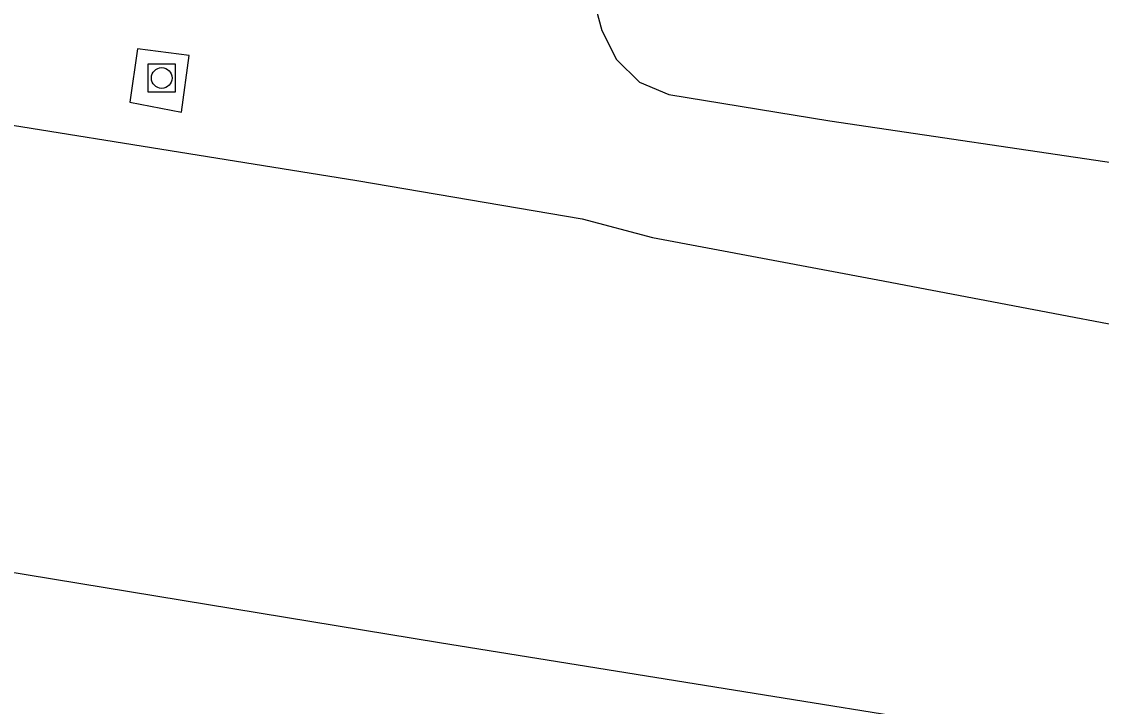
# Model space of a CAD drawing. Extents: x 131000 to 133013, y 393000 to 396501.
# Drawn here: x 131555.64 to 131594.68, y 394535.61 to 394560.38 of the extents above; entities that cross this region are included whole.
import ezdxf

# ---------------------------------------------------------------- set-up
doc = ezdxf.new("R2010")
doc.units = 0
doc.layers.add('gt-symb-rioolschacht', color=7, linetype='Continuous')
doc.layers.add('gx-grn-maaiveld', color=7, linetype='Continuous')

# ---------------------------------------------------------------- blocks, each defined once
blk = doc.blocks.new('gt0-RS')
at = {"layer": 'gt-symb-rioolschacht'}
blk.add_lwpolyline([(-0.5, -0.5), (0.5, -0.5), (0.5, 0.5), (-0.5, 0.5)], close=True, dxfattribs=at)
blk.add_circle((0, 0), 0.375, dxfattribs=at)

msp = doc.modelspace()

# ---------------------------------------------------------------- linework, layer by layer
at = {"layer": 'gx-grn-maaiveld'}
for points in [[(131648.527, 394525.236), (131629.317, 394528.478), (131600.242, 394533.165), (131570.752, 394537.912), (131543.712, 394542.357), (131515.932, 394546.882), (131488.206, 394551.221), (131480.413, 394552.483), (131480.163, 394552.523), (131464.972, 394554.983), (131463.293, 394555.255), (131448.214, 394557.697), (131446.744, 394557.935), (131440.542, 394558.939), (131439.834, 394559.054), (131436.817, 394559.542), (131407.47, 394564.052), (131375.948, 394568.655), (131348.301, 394572.424), (131324.642, 394575.626)], [(131484.208, 394568.135), (131487.949, 394567.534), (131503.677, 394565.03), (131527.076, 394561.246), (131548.555, 394557.719), (131567.757, 394554.637), (131575.906, 394553.241), (131578.449, 394552.574), (131586.597, 394551.04), (131601.551, 394548.192), (131610.623, 394546.471), (131622.091, 394544.614), (131634.147, 394542.719), (131646.08, 394540.837), (131652.244, 394539.869)], [(131564.298, 394562.384), (131576.29, 394561.28), (131576.624, 394560.064), (131577.153, 394559.014), (131577.986, 394558.189), (131579.046, 394557.748), (131584.863, 394556.787), (131595.452, 394555.224), (131595.549, 394555.21)], [(131559.56, 394557.467), (131561.423, 394557.109), (131561.704, 394559.159), (131559.831, 394559.391), (131559.56, 394557.467)]]:
    msp.add_lwpolyline(points, dxfattribs=at)

# ---------------------------------------------------------------- block references
at = {"layer": 'gt-symb-rioolschacht'}
msp.add_blockref('gt0-RS', (131560.708, 394558.34), dxfattribs=at)

doc.saveas('drawing.dxf')
